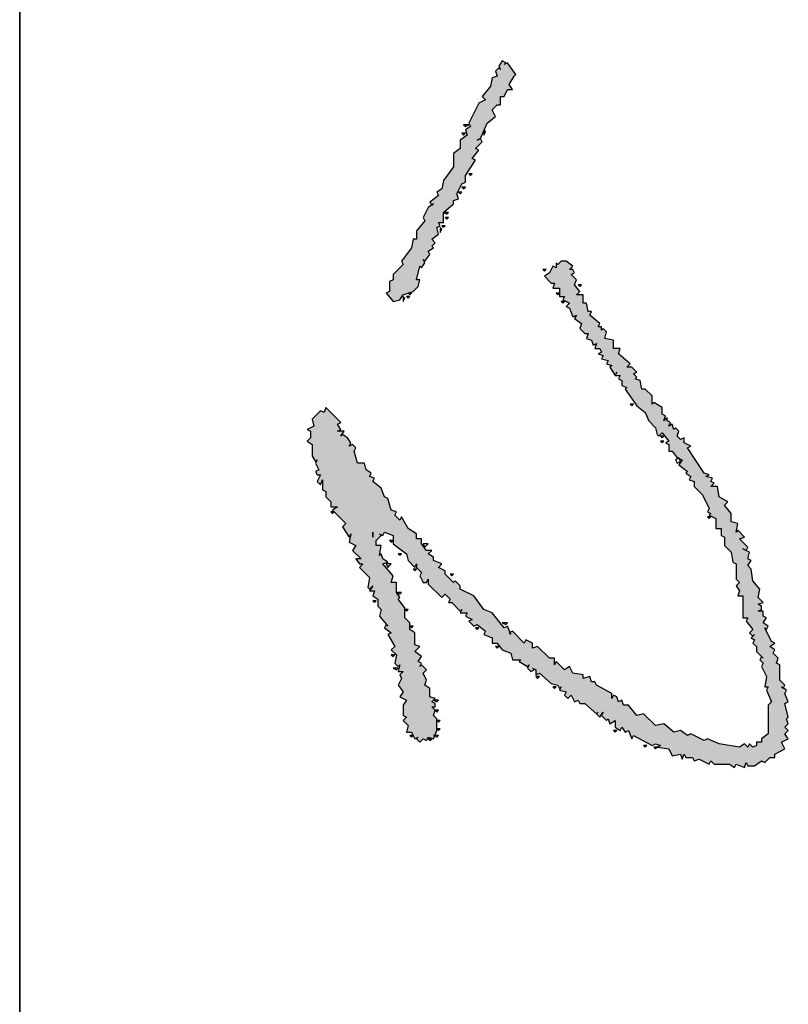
# Model space of a CAD drawing. Extents: x 797781 to 1255204, y 21234 to 1024248.
# Tile 964 of 1056: x 1151410 to 1151541, y 606204 to 606371. Entities that reach past the tile are written whole.
import ezdxf

# ---------------------------------------------------------------- set-up
doc = ezdxf.new("R2010")
doc.units = 0
doc.header["$LTSCALE"] = 1000
doc.header["$MEASUREMENT"] = 0
doc.layers.add('230303生产综合楼-平面图_t8$0$图框', color=4, linetype='Continuous', lineweight=35)
doc.layers.add('PUB_TEXT', color=7, linetype='Continuous')

# ---------------------------------------------------------------- blocks, each defined once
blk = doc.blocks.new('A$C59021D72')
at = {"linetype": 'Continuous'}
for points in [[(1010.29, 231.76), (1012.57, 234.61), (1015.42, 235.75), (1017.71, 238.03), (1019.99, 238.6), (1020.56, 239.17), (1019.42, 240.31), (1022.27, 242.59), (1022.84, 241.45), (1023.41, 242.59), (1025.69, 242.59), (1025.69, 243.74), (1027.97, 245.45), (1028.08, 245.79), (1027.97, 246.02), (1028.2, 246.13), (1028.54, 247.16), (1030.25, 246.02), (1032.53, 248.87), (1033.1, 248.3), (1034.24, 250.01), (1035.38, 249.44), (1035.95, 251.15), (1037.66, 251.15), (1040.51, 254), (1045.08, 256.28), (1046.22, 255.71), (1046.79, 256.85), (1047.36, 256.28), (1048.5, 258.56), (1051.92, 258.56), (1051.92, 260.27), (1054.2, 260.27), (1054.77, 261.41), (1057.62, 261.41), (1059.9, 263.69), (1063.32, 264.26), (1063.89, 265.4), (1069.03, 265.4), (1070.17, 266.54), (1071.31, 265.4), (1073.02, 266.54), (1074.73, 265.97), (1074.73, 267.69), (1082.14, 267.69), (1082.14, 269.4), (1083.28, 268.83), (1086.13, 271.11), (1087.27, 269.97), (1088.42, 271.11), (1088.99, 270.54), (1089.56, 271.68), (1090.7, 271.11), (1091.84, 272.25), (1093.55, 272.25), (1095.26, 273.96), (1096.4, 273.39), (1097.54, 274.53), (1098.68, 273.96), (1102.1, 275.67), (1105.52, 275.1), (1105.52, 276.24), (1106.66, 275.67), (1110.65, 277.38), (1111.79, 276.24), (1121.49, 276.24), (1123.2, 273.96), (1124.34, 273.96), (1124.34, 272.25), (1125.48, 272.25), (1126.05, 271.11), (1124.91, 269.97), (1126.05, 269.4), (1124.91, 268.26), (1126.05, 266.54), (1124.91, 259.7), (1123.2, 255.71), (1123.77, 254.57), (1121.49, 250.01), (1122.06, 248.87), (1120.35, 246.59), (1120.92, 244.31), (1118.07, 240.88), (1118.64, 238.03), (1114.65, 234.04), (1115.22, 231.76), (1111.79, 228.91), (1111.79, 227.2), (1110.08, 226.63), (1110.65, 225.49), (1108.94, 224.92), (1108.37, 223.78), (1109.51, 223.21), (1107.8, 223.21), (1104.95, 218.07), (1103.81, 217.5), (1103.81, 216.36), (1102.1, 215.79), (1102.67, 213.51), (1101.53, 213.51), (1100.96, 210.09), (1098.68, 208.95), (1099.82, 207.24), (1096.97, 204.39), (1098.11, 203.82), (1095.83, 203.82), (1095.83, 202.11), (1091.84, 198.12), (1092.41, 196.41), (1090.7, 196.41), (1089.56, 194.12), (1090.7, 193.55), (1086.7, 189.56), (1087.13, 188.71), (1087.84, 188.99), (1087.27, 188.42), (1087.13, 188.71), (1084.99, 187.85), (1085.56, 186.71), (1080.43, 182.72), (1079.29, 179.87), (1074.73, 176.45), (1072.45, 171.88), (1071.31, 171.88), (1069.6, 170.17), (1070.17, 169.6), (1067.32, 166.75), (1066.18, 166.75), (1065.04, 164.47), (1063.89, 165.61), (1062.75, 162.76), (1061.61, 162.76), (1060.47, 161.05), (1059.33, 162.19), (1059.33, 160.48), (1057.05, 158.77), (1055.34, 158.77), (1055.34, 157.06), (1053.63, 157.06), (1051.92, 154.21), (1047.93, 151.93), (1049.07, 151.36), (1047.36, 149.65), (1046.22, 150.22), (1045.65, 148.51), (1041.66, 147.36), (1041.09, 146.22), (1038.23, 145.08), (1035.95, 142.23), (1034.81, 142.8), (1034.24, 141.09), (1033.1, 141.66), (1031.96, 139.95), (1029.68, 139.38), (1029.68, 137.1), (1025.69, 135.96), (1024.55, 136.53), (1023.41, 135.39), (1023.98, 134.25), (1022.84, 134.82), (1021.13, 133.68), (1019.99, 131.97), (1020.56, 131.4), (1018.85, 132.54), (1018.85, 130.26), (1018.28, 131.4), (1016.56, 130.26), (1015.99, 131.4), (1010.86, 126.27), (1012.57, 125.7), (1012, 124.55), (1014.85, 121.7), (1017.14, 122.27), (1018.28, 119.99), (1018.85, 121.13), (1021.13, 121.13), (1022.27, 119.99), (1023.41, 121.7), (1027.4, 121.7), (1029.11, 122.84), (1028.54, 123.41), (1029.68, 122.84), (1031.96, 123.98), (1032.53, 122.84), (1033.67, 123.41), (1033.67, 124.55), (1035.95, 123.41), (1037.09, 124.55), (1035.38, 125.13), (1038.8, 125.13), (1039.37, 126.27), (1041.09, 126.27), (1042.8, 127.98), (1044.51, 127.98), (1044.51, 130.26), (1045.65, 128.55), (1050.21, 133.11), (1051.35, 131.97), (1054.77, 134.25), (1053.63, 134.82), (1056.48, 134.25), (1057.62, 136.53), (1059.33, 135.39), (1062.18, 138.24), (1062.18, 136.53), (1063.89, 137.67), (1063.89, 138.81), (1065.04, 137.67), (1068.46, 141.09), (1071.88, 140.52), (1072.45, 141.09), (1071.31, 142.23), (1073.02, 141.09), (1073.02, 142.8), (1074.73, 142.23), (1075.87, 143.94), (1078.15, 143.94), (1079.29, 145.08), (1081.57, 144.51), (1084.99, 147.36), (1084.42, 146.79), (1085.56, 146.22), (1087.27, 148.51), (1087.84, 147.36), (1091.84, 149.65), (1092.98, 148.51), (1094.69, 150.22), (1097.54, 149.65), (1098.68, 150.79), (1098.11, 151.36), (1100.39, 150.79), (1100.39, 152.5), (1101.53, 151.36), (1102.67, 151.93), (1104.95, 150.79), (1107.23, 152.5), (1108.94, 151.36), (1110.08, 153.64), (1111.79, 152.5), (1115.22, 152.5), (1115.79, 153.64), (1116.93, 152.5), (1118.64, 154.21), (1120.92, 153.64), (1120.92, 155.35), (1123.2, 156.49), (1122.63, 157.63), (1123.2, 157.06), (1124.34, 158.2), (1123.2, 159.34), (1123.77, 160.48), (1122.63, 161.05), (1123.2, 162.76), (1120.35, 163.9), (1116.36, 163.9), (1115.22, 162.76), (1113.51, 163.33), (1112.37, 162.19), (1112.37, 163.33), (1111.22, 163.33), (1110.65, 162.19), (1109.51, 163.33), (1108.94, 161.62), (1106.09, 161.62), (1104.95, 159.91), (1103.24, 160.48), (1100.96, 159.34), (1099.82, 160.48), (1098.11, 158.77), (1098.68, 158.2), (1097.54, 158.77), (1096.97, 157.63), (1095.26, 158.77), (1093.55, 156.49), (1091.84, 158.2), (1091.27, 156.49), (1087.27, 156.49), (1086.13, 154.78), (1083.85, 154.78), (1082.14, 153.07), (1078.72, 153.07), (1075.87, 150.79), (1075.3, 151.36), (1073.59, 150.22), (1070.17, 150.22), (1070.17, 148.51), (1067.89, 149.08), (1063.89, 145.65), (1063.32, 147.36), (1062.18, 145.65), (1060.47, 145.08), (1061.04, 144.51), (1057.62, 145.08), (1057.62, 143.37), (1055.91, 143.37), (1054.2, 145.08), (1053.63, 144.51), (1054.2, 145.65), (1053.06, 146.22), (1054.2, 149.08), (1057.05, 149.08), (1060.47, 153.64), (1062.75, 154.21), (1065.04, 156.49), (1063.89, 157.06), (1065.04, 157.06), (1066.75, 158.77), (1067.89, 158.2), (1070.17, 159.34), (1070.17, 160.48), (1069.03, 161.05), (1070.74, 161.05), (1075.3, 165.61), (1074.16, 166.75), (1075.87, 168.46), (1077.01, 167.89), (1077.01, 169.03), (1079.86, 171.88), (1079.29, 172.46), (1080.43, 171.88), (1080.43, 174.17), (1081.57, 173.6), (1082.71, 175.88), (1083.28, 174.74), (1084.99, 176.45), (1084.42, 177.59), (1086.7, 180.44), (1087.84, 179.87), (1088.99, 182.72), (1090.7, 182.72), (1090.7, 184.43), (1092.98, 186.14), (1094.12, 188.99), (1096.4, 189.56), (1096.4, 192.41), (1096.97, 191.84), (1098.68, 194.69), (1098.11, 195.26), (1099.25, 194.69), (1100.39, 195.83), (1099.82, 196.98), (1099.25, 196.41), (1099.82, 197.55), (1101.53, 197.55), (1100.96, 198.69), (1104.38, 202.68), (1104.95, 204.96), (1106.09, 205.53), (1105.52, 206.1), (1106.66, 205.53), (1107.23, 207.81), (1108.37, 207.24), (1109.51, 208.38), (1108.37, 209.52), (1110.65, 210.66), (1110.08, 211.8), (1111.22, 212.37), (1111.22, 214.08), (1114.65, 218.07), (1115.79, 219.21), (1114.08, 220.36), (1115.22, 219.79), (1116.93, 221.5), (1116.36, 222.07), (1118.07, 222.64), (1116.93, 224.35), (1119.21, 224.35), (1120.35, 226.06), (1119.21, 226.63), (1120.92, 227.77), (1120.35, 228.91), (1123.2, 230.05), (1122.06, 230.62), (1125.48, 236.89), (1124.91, 238.03), (1125.48, 239.74), (1126.05, 238.6), (1126.62, 242.59), (1128.9, 243.74), (1128.33, 246.59), (1130.04, 247.16), (1128.33, 247.73), (1129.47, 248.3), (1129.47, 250.58), (1130.61, 251.15), (1130.04, 252.86), (1131.75, 256.28), (1130.61, 256.85), (1131.75, 257.99), (1131.75, 263.12), (1132.89, 264.83), (1131.75, 265.4), (1132.89, 268.26), (1131.18, 268.83), (1132.32, 269.4), (1132.32, 271.68), (1130.61, 273.96), (1131.18, 275.1), (1129.47, 276.81), (1129.47, 278.52), (1128.33, 278.52), (1126.62, 281.94), (1124.34, 280.8), (1123.2, 283.08), (1121.49, 281.94), (1120.35, 283.08), (1119.21, 281.94), (1118.07, 283.08), (1116.36, 282.51), (1115.79, 283.08), (1111.22, 281.94), (1110.65, 283.08), (1107.8, 281.94), (1106.66, 282.51), (1105.95, 281.44), (1106.09, 281.37), (1105.52, 280.8), (1105.95, 281.44), (1104.95, 281.94), (1103.24, 280.23), (1098.11, 280.23), (1097.54, 279.09), (1095.83, 279.66), (1094.12, 277.95), (1092.98, 278.52), (1091.84, 276.81), (1090.7, 278.52), (1090.13, 277.38), (1085.56, 275.1), (1086.13, 275.67), (1084.99, 276.24), (1083.85, 274.53), (1082.14, 275.67), (1081.57, 274.53), (1079.86, 274.53), (1079.86, 272.82), (1079.29, 273.96), (1078.15, 273.96), (1077.58, 272.82), (1077.01, 274.53), (1075.3, 272.82), (1072.45, 273.39), (1069.6, 271.11), (1065.61, 270.54), (1064.47, 269.4), (1062.75, 270.54), (1062.18, 269.4), (1059.9, 269.97), (1059.33, 268.83), (1058.19, 269.4), (1055.34, 266.54), (1054.77, 268.26), (1052.49, 265.97), (1053.06, 265.4), (1050.21, 265.97), (1049.64, 263.69), (1046.79, 263.69), (1043.94, 261.41), (1042.8, 262.55), (1041.09, 259.7), (1037.66, 259.13), (1037.66, 256.85), (1036.52, 257.99), (1035.95, 256.85), (1034.81, 257.42), (1034.24, 255.14), (1033.67, 256.28), (1033.1, 254.57), (1024.55, 248.87), (1023.98, 250.01), (1022.84, 247.73), (1021.13, 247.73), (1021.7, 246.59), (1020.56, 245.45), (1018.85, 246.02), (1017.71, 244.88), (1018.28, 244.31), (1016.56, 243.74), (1017.14, 242.59), (1015.99, 243.16), (1015.42, 242.02), (1014.28, 242.02), (1015.42, 240.88), (1013.71, 241.45), (1013.14, 240.31), (1010.86, 240.31), (1009.15, 237.46), (1009.72, 236.89), (1006.87, 236.89), (1004.59, 234.61), (1004.59, 233.47), (1001.74, 232.9), (1001.17, 231.19), (1000.6, 231.76), (999.46, 230.62), (998.89, 231.76), (997.18, 230.05), (997.18, 228.34), (996.04, 229.48), (992.61, 225.49), (990.9, 226.06), (990.9, 223.78), (988.05, 223.78), (987.48, 220.93), (985.2, 221.5), (984.06, 220.36), (984.63, 219.79), (983.49, 219.79), (983.49, 218.64), (982.35, 219.21), (979.5, 215.79), (978.36, 216.36), (978.36, 215.22), (975.51, 214.65), (975.51, 213.51), (972.66, 213.51), (972.66, 211.23), (971.52, 212.37), (969.23, 210.66), (967.52, 211.23), (965.81, 209.52), (965.24, 210.66), (964.1, 210.09), (964.1, 208.95), (962.96, 210.09), (961.25, 207.81), (961.25, 206.1), (962.39, 204.96), (961.82, 204.39), (963.53, 204.39), (962.96, 203.25), (965.24, 202.11), (966.38, 200.4), (968.66, 202.68), (968.66, 203.82), (970.38, 203.25), (970.38, 205.53), (973.23, 205.53), (973.23, 207.24), (974.37, 206.67), (975.51, 208.95), (976.65, 207.81), (977.22, 208.95), (980.07, 210.09), (979.5, 211.23), (980.64, 210.66), (982.35, 212.94), (984.06, 212.37), (985.77, 214.08), (985.77, 215.22), (987.48, 214.65), (988.05, 216.36), (989.76, 216.93), (989.19, 218.07), (990.9, 217.5), (990.9, 219.21), (992.04, 219.79), (992.61, 218.64), (993.19, 220.36), (994.33, 219.79), (994.9, 222.07), (996.04, 221.5), (996.61, 223.21), (997.18, 222.64), (1000.03, 224.35), (1000.03, 226.06), (1001.17, 225.49), (1001.74, 226.63), (1003.45, 226.63), (1004.02, 228.34), (1004.59, 227.77)], [(948.14, 166.18), (944.71, 166.18), (941.86, 169.6), (940.72, 169.6), (940.15, 171.31), (938.44, 170.74), (935.02, 172.46), (934.45, 173.6), (932.17, 173.6), (927.04, 177.02), (926.47, 175.88), (923.62, 178.16), (923.05, 177.02), (920.76, 179.3), (919.62, 178.73), (917.06, 179.87), (916.77, 179.87), (916.86, 179.96), (914.49, 181.01), (912.21, 183.86), (909.93, 182.72), (908.22, 184.43), (908.22, 185.57), (905.37, 185.57), (905.37, 186.71), (903.09, 187.85), (903.09, 189.56), (901.38, 188.42), (898.53, 190.13), (897.95, 190.7), (893.96, 187.85), (894.53, 186.71), (893.96, 187.28), (893.39, 186.14), (895.1, 185), (896.24, 185.57), (895.67, 185), (896.81, 183.86), (898.53, 184.43), (899.1, 182.72), (901.95, 182.15), (905.37, 179.3), (906.51, 180.44), (907.65, 178.16), (914.49, 174.74), (915.63, 175.31), (916.77, 173.6), (918.48, 174.17), (920.19, 171.88), (923.05, 171.88), (924.76, 169.6), (929.32, 169.6), (933.88, 166.18), (936.73, 165.61), (937.87, 163.9), (939.01, 164.47), (941.29, 161.62), (942.29, 162.12), (941.86, 162.76), (942.43, 162.19), (942.29, 162.12), (943, 161.05), (946.43, 159.34), (947.57, 159.91), (950.99, 157.06), (953.84, 157.06), (953.84, 155.92), (956.69, 155.35), (961.25, 151.93), (962.39, 152.5), (965.81, 149.08), (967.52, 149.08), (968.09, 147.93), (971.52, 147.93), (972.09, 146.79), (974.94, 149.08), (974.37, 151.36), (972.66, 152.5), (971.52, 155.92), (969.81, 157.63), (967.52, 158.2), (967.52, 157.06), (962.96, 158.2), (963.53, 158.77), (961.82, 159.91), (960.68, 159.34), (961.25, 159.91), (958.97, 161.62), (957.83, 161.05), (956.69, 162.76), (956.12, 162.19), (954.98, 163.33), (953.84, 162.19), (952.13, 164.47), (949.85, 163.9), (949.28, 165.04), (948.14, 164.47)]]:
    blk.add_hatch(color=256, dxfattribs=at).paths.add_polyline_path(points)
at = {"linetype": 'Continuous', "elevation": 0}
for points in [[(1116.36, 282.51), (1115.79, 283.08), (1111.22, 281.94), (1110.65, 283.08), (1107.8, 281.94), (1106.66, 282.51), (1105.52, 280.8), (1106.09, 281.37), (1104.95, 281.94), (1103.24, 280.23), (1098.11, 280.23), (1097.54, 279.09), (1095.83, 279.66), (1094.12, 277.95), (1092.98, 278.52), (1091.84, 276.81), (1090.7, 278.52), (1090.13, 277.38), (1085.56, 275.1), (1086.13, 275.67), (1084.99, 276.24), (1083.85, 274.53), (1082.14, 275.67), (1081.57, 274.53), (1079.86, 274.53), (1079.86, 272.82), (1079.29, 273.96), (1078.15, 273.96), (1077.58, 272.82), (1077.01, 274.53), (1075.3, 272.82), (1072.45, 273.39), (1069.6, 271.11), (1065.61, 270.54), (1064.47, 269.4), (1062.75, 270.54), (1062.18, 269.4), (1059.9, 269.97), (1058.76, 267.69), (1059.33, 268.83), (1058.19, 269.4), (1055.34, 266.54), (1054.77, 268.26), (1052.49, 265.97), (1053.06, 265.4), (1050.21, 265.97), (1049.64, 263.69), (1046.79, 263.69), (1043.94, 261.41), (1042.8, 262.55), (1041.09, 259.7), (1037.66, 259.13), (1037.66, 256.85), (1036.52, 257.99), (1035.95, 256.85), (1034.81, 257.42), (1034.24, 255.14), (1033.67, 256.28), (1033.1, 254.57), (1024.55, 248.87), (1023.98, 250.01), (1022.84, 247.73), (1021.13, 247.73), (1021.7, 246.59), (1020.56, 245.45), (1018.85, 246.02), (1017.71, 244.88), (1018.28, 244.31), (1016.56, 243.74), (1017.14, 242.59), (1015.99, 243.16), (1015.42, 242.02), (1014.28, 242.02), (1015.42, 240.88), (1013.71, 241.45), (1013.14, 240.31), (1010.86, 240.31), (1009.15, 237.46), (1009.72, 236.89), (1006.87, 236.89), (1004.59, 234.61), (1004.59, 233.47), (1001.74, 232.9), (1001.17, 231.19), (1000.6, 231.76), (999.46, 230.62), (998.89, 231.76), (997.18, 230.05), (997.18, 228.34), (996.04, 229.48), (992.61, 225.49), (990.9, 226.06), (990.9, 223.78), (988.05, 223.78), (987.48, 220.93), (985.2, 221.5), (984.06, 220.36), (984.63, 219.79), (983.49, 219.79), (983.49, 218.64), (982.35, 219.21), (979.5, 215.79), (978.36, 216.36), (978.36, 215.22), (975.51, 214.65), (975.51, 213.51), (972.66, 213.51), (972.66, 211.23), (971.52, 212.37), (969.23, 210.66), (967.52, 211.23), (965.81, 209.52), (965.24, 210.66), (964.1, 210.09), (964.1, 208.95), (962.96, 210.09), (961.25, 207.81), (961.25, 206.1), (962.39, 204.96), (961.82, 204.39), (963.53, 204.39), (962.96, 203.25), (965.24, 202.11), (966.38, 200.4), (968.66, 202.68), (968.66, 203.82), (970.38, 203.25), (970.38, 205.53), (973.23, 205.53), (973.23, 207.24), (974.37, 206.67), (975.51, 208.95), (976.65, 207.81), (977.22, 208.95), (980.07, 210.09), (979.5, 211.23), (980.64, 210.66), (982.35, 212.94), (984.06, 212.37), (985.77, 214.08), (985.77, 215.22), (987.48, 214.65), (988.05, 216.36), (989.76, 216.93), (989.19, 218.07), (990.9, 217.5), (990.9, 219.21), (992.04, 219.79), (992.61, 218.64), (993.19, 220.36), (994.33, 219.79), (994.9, 222.07), (996.04, 221.5), (996.61, 223.21), (997.18, 222.64), (1000.03, 224.35), (998.89, 224.92), (1000.03, 224.35), (1000.03, 226.06), (1001.17, 225.49), (1001.74, 226.63), (1003.45, 226.63), (1004.02, 228.34), (1004.59, 227.77), (1010.29, 231.76), (1012.57, 234.61), (1015.42, 235.75), (1017.71, 238.03), (1019.99, 238.6), (1020.56, 239.17), (1019.42, 240.31), (1022.27, 242.59), (1022.84, 241.45), (1023.41, 242.59), (1025.69, 242.59), (1025.69, 243.74), (1027.97, 245.45), (1028.54, 247.16), (1030.25, 246.02), (1032.53, 248.87), (1033.1, 248.3), (1034.24, 250.01), (1035.38, 249.44), (1035.95, 251.15), (1037.66, 251.15), (1040.51, 254), (1045.08, 256.28), (1046.22, 255.71), (1046.79, 256.85), (1047.36, 256.28), (1048.5, 258.56), (1051.92, 258.56), (1051.92, 260.27), (1054.2, 260.27), (1054.77, 261.41), (1057.62, 261.41), (1059.9, 263.69), (1063.32, 264.26), (1063.89, 265.4), (1069.03, 265.4), (1070.17, 266.54), (1071.31, 265.4), (1073.02, 266.54), (1074.73, 265.97), (1074.73, 267.69), (1082.14, 267.69), (1082.14, 269.4), (1083.28, 268.83), (1086.13, 271.11), (1087.27, 269.97), (1088.42, 271.11), (1087.84, 271.68), (1088.99, 270.54), (1089.56, 271.68), (1090.7, 271.11), (1091.84, 272.25), (1093.55, 272.25), (1095.83, 274.53), (1095.26, 273.96), (1096.4, 273.39), (1097.54, 274.53), (1098.68, 273.96), (1102.1, 275.67), (1105.52, 275.1), (1105.52, 276.24), (1106.66, 275.67), (1110.65, 277.38), (1111.79, 276.24), (1121.49, 276.24), (1123.2, 273.96), (1124.34, 273.96), (1124.34, 272.25), (1125.48, 272.25), (1126.05, 271.11), (1124.91, 269.97), (1126.05, 269.4), (1124.91, 268.26), (1126.05, 266.54), (1124.91, 259.7), (1123.2, 255.71), (1123.77, 254.57), (1121.49, 250.01), (1122.06, 248.87), (1120.35, 246.59), (1120.92, 244.31), (1118.07, 240.88), (1118.64, 238.03), (1114.65, 234.04), (1115.22, 231.76), (1111.79, 228.91), (1111.79, 227.2), (1110.08, 226.63), (1110.65, 225.49), (1108.94, 224.92), (1108.37, 223.78), (1109.51, 223.21), (1107.8, 223.21), (1104.95, 218.07), (1103.81, 217.5), (1103.81, 216.36), (1102.1, 215.79), (1102.67, 213.51), (1101.53, 213.51), (1100.96, 210.09), (1098.68, 208.95), (1099.82, 207.24), (1096.97, 204.39), (1098.11, 203.82), (1095.83, 203.82), (1095.83, 202.11), (1091.84, 198.12), (1092.41, 196.41), (1090.7, 196.41), (1089.56, 194.12), (1090.7, 193.55), (1086.7, 189.56), (1087.27, 188.42), (1087.84, 188.99), (1084.99, 187.85), (1085.56, 186.71), (1080.43, 182.72), (1079.29, 179.87), (1074.73, 176.45), (1072.45, 171.88), (1071.31, 171.88), (1069.6, 170.17), (1070.17, 169.6), (1067.32, 166.75), (1066.18, 166.75), (1065.04, 164.47), (1063.89, 165.61), (1062.75, 162.76), (1061.61, 162.76), (1060.47, 161.05), (1059.33, 162.19), (1059.33, 160.48), (1057.05, 158.77), (1055.34, 158.77), (1055.34, 157.06), (1053.63, 157.06), (1051.92, 154.21), (1047.93, 151.93), (1049.07, 151.36), (1047.36, 149.65), (1046.22, 150.22), (1045.65, 148.51), (1041.66, 147.36), (1041.09, 146.22), (1038.23, 145.08), (1035.95, 142.23), (1034.81, 142.8), (1034.24, 141.09), (1033.1, 141.66), (1031.96, 139.95), (1029.68, 139.38), (1029.68, 137.1), (1025.69, 135.96), (1024.55, 136.53), (1023.41, 135.39), (1023.98, 134.25), (1022.84, 134.82), (1021.13, 133.68), (1019.99, 131.97), (1020.56, 131.4), (1018.85, 132.54), (1018.85, 130.26), (1018.28, 131.4), (1016.56, 130.26), (1015.99, 131.4), (1010.86, 126.27), (1012.57, 125.7), (1012, 124.55), (1014.85, 121.7), (1017.14, 122.27), (1018.28, 119.99), (1018.85, 121.13), (1021.13, 121.13), (1022.27, 119.99), (1023.41, 121.7), (1027.4, 121.7), (1029.11, 122.84), (1028.54, 123.41), (1029.68, 122.84), (1031.96, 123.98), (1032.53, 122.84), (1033.67, 123.41), (1033.67, 124.55), (1035.95, 123.41), (1037.09, 124.55), (1035.38, 125.13), (1038.8, 125.13), (1039.37, 126.27), (1041.09, 126.27), (1042.8, 127.98), (1044.51, 127.98), (1044.51, 130.26), (1045.65, 128.55), (1050.21, 133.11), (1051.35, 131.97), (1054.77, 134.25), (1053.63, 134.82), (1056.48, 134.25), (1057.62, 136.53), (1059.33, 135.39), (1062.18, 138.24), (1062.18, 136.53), (1063.89, 137.67), (1063.89, 138.81), (1065.04, 137.67), (1068.46, 141.09), (1071.88, 140.52), (1072.45, 141.09), (1071.31, 142.23), (1073.02, 141.09), (1073.02, 142.8), (1074.73, 142.23), (1075.87, 143.94), (1078.15, 143.94), (1079.29, 145.08), (1081.57, 144.51), (1084.99, 147.36), (1084.42, 146.79), (1085.56, 146.22), (1087.27, 148.51), (1087.84, 147.36), (1091.84, 149.65), (1092.98, 148.51), (1094.69, 150.22), (1097.54, 149.65), (1098.68, 150.79), (1098.11, 151.36), (1100.39, 150.79), (1100.39, 152.5), (1101.53, 151.36), (1102.67, 151.93), (1104.95, 150.79), (1107.23, 152.5), (1108.94, 151.36), (1110.08, 153.64), (1111.79, 152.5), (1115.22, 152.5), (1115.79, 153.64), (1116.93, 152.5), (1118.64, 154.21), (1120.92, 153.64), (1120.92, 155.35), (1123.2, 156.49), (1122.63, 157.63), (1123.2, 157.06), (1124.34, 158.2), (1123.2, 159.34), (1123.77, 160.48), (1122.63, 161.05), (1123.2, 162.76), (1120.35, 163.9), (1116.36, 163.9), (1115.22, 162.76), (1113.51, 163.33), (1112.37, 162.19), (1112.37, 163.33), (1111.22, 163.33), (1110.65, 162.19), (1109.51, 163.33), (1108.94, 161.62), (1106.09, 161.62), (1104.95, 159.91), (1103.24, 160.48), (1100.96, 159.34), (1099.82, 160.48), (1098.11, 158.77), (1098.68, 158.2), (1097.54, 158.77), (1096.97, 157.63), (1095.26, 158.77), (1093.55, 156.49), (1091.84, 158.2), (1091.27, 156.49), (1087.27, 156.49), (1086.13, 154.78), (1083.85, 154.78), (1082.14, 153.07), (1078.72, 153.07), (1075.87, 150.79), (1075.3, 151.36), (1073.59, 150.22), (1070.17, 150.22), (1070.17, 148.51), (1067.89, 149.08), (1063.89, 145.65), (1063.32, 147.36), (1062.18, 145.65), (1060.47, 145.08), (1061.04, 144.51), (1057.62, 145.08), (1057.62, 143.37), (1055.91, 143.37), (1054.2, 145.08), (1053.63, 144.51), (1054.2, 145.65), (1053.06, 146.22), (1054.2, 149.08), (1057.05, 149.08), (1060.47, 153.64), (1062.75, 154.21), (1065.04, 156.49), (1063.89, 157.06), (1065.04, 157.06), (1066.75, 158.77), (1067.89, 158.2), (1070.17, 159.34), (1070.17, 160.48), (1069.03, 161.05), (1070.74, 161.05), (1075.3, 165.61), (1074.16, 166.75), (1075.87, 168.46), (1077.01, 167.89), (1077.01, 169.03), (1079.86, 171.88), (1079.29, 172.46), (1080.43, 171.88), (1080.43, 174.17), (1081.57, 173.6), (1082.71, 175.88), (1083.28, 174.74), (1084.99, 176.45), (1084.42, 177.59), (1086.7, 180.44), (1087.84, 179.87), (1088.99, 182.72), (1090.7, 182.72), (1090.7, 184.43), (1092.98, 186.14), (1094.12, 188.99), (1096.4, 189.56), (1096.4, 192.41), (1096.97, 191.84), (1098.68, 194.69), (1098.11, 195.26), (1099.25, 194.69), (1100.39, 195.83), (1099.82, 196.98), (1099.25, 196.41), (1099.82, 197.55), (1101.53, 197.55), (1100.96, 198.69), (1104.38, 202.68), (1104.95, 204.96), (1106.09, 205.53), (1105.52, 206.1), (1106.66, 205.53), (1107.23, 207.81), (1108.37, 207.24), (1109.51, 208.38), (1108.37, 209.52), (1110.65, 210.66), (1110.08, 211.8), (1111.22, 212.37), (1111.22, 214.08), (1114.65, 218.07), (1114.08, 218.64), (1114.65, 218.07), (1115.79, 219.21), (1114.08, 220.36), (1115.22, 219.79), (1116.93, 221.5), (1116.36, 222.07), (1118.07, 222.64), (1116.93, 224.35), (1119.21, 224.35), (1120.35, 226.06), (1119.21, 226.63), (1120.92, 227.77), (1120.35, 228.91), (1123.2, 230.05), (1122.06, 230.62), (1125.48, 236.89), (1124.91, 238.03), (1125.48, 239.74), (1126.05, 238.6), (1126.62, 242.59), (1128.9, 243.74), (1128.33, 246.59), (1130.04, 247.16), (1128.33, 247.73), (1129.47, 248.3), (1129.47, 250.58), (1130.61, 251.15), (1130.04, 252.86), (1131.75, 256.28), (1130.61, 256.85), (1131.75, 257.99), (1131.75, 263.12), (1132.89, 264.83), (1131.75, 265.4), (1132.89, 268.26), (1131.18, 268.83), (1132.32, 269.4), (1132.32, 271.68), (1130.61, 273.96), (1131.18, 275.1), (1129.47, 276.81), (1129.47, 278.52), (1128.33, 278.52), (1126.62, 281.94), (1124.34, 280.8), (1123.2, 283.08), (1121.49, 281.94), (1120.35, 283.08), (1119.21, 281.94), (1118.07, 283.08), (1116.36, 282.51)], [(1048.5, 256.28), (1047.93, 256.85), (1047.93, 255.71), (1048.5, 256.28)], [(1029.68, 245.45), (1029.11, 246.59), (1027.97, 246.02), (1028.54, 244.88), (1029.68, 245.45)], [(1021.13, 240.31), (1020.56, 240.88), (1020.56, 239.74), (1021.13, 240.31)], [(1022.84, 240.31), (1022.27, 240.88), (1022.27, 239.74), (1022.84, 240.31)], [(1126.62, 238.03), (1126.05, 238.6), (1126.05, 237.46), (1126.62, 238.03)], [(1126.05, 234.61), (1125.48, 235.18), (1125.48, 234.04), (1126.05, 234.61)], [(1010.29, 230.05), (1009.72, 230.62), (1009.72, 229.48), (1010.29, 230.05)], [(1120.92, 224.35), (1120.35, 224.92), (1120.35, 223.78), (1120.92, 224.35)], [(969.81, 212.37), (969.23, 212.94), (969.23, 211.8), (969.81, 212.37)], [(975.51, 206.67), (974.94, 207.24), (974.94, 206.1), (975.51, 206.67)], [(972.66, 204.96), (972.09, 205.53), (972.09, 204.39), (972.66, 204.96)], [(1106.09, 203.82), (1105.52, 204.39), (1105.52, 203.25), (1106.09, 203.82)], [(964.67, 200.4), (964.1, 200.97), (964.1, 199.83), (964.67, 200.4)], [(1102.67, 198.12), (1102.1, 198.69), (1102.1, 197.55), (1102.67, 198.12)], [(898.53, 190.13), (897.95, 190.7), (893.96, 187.85), (894.53, 186.71), (893.96, 187.28), (893.39, 186.14), (895.1, 185), (896.24, 185.57), (895.67, 185), (896.81, 183.86), (898.53, 184.43), (899.1, 182.72), (901.95, 182.15), (905.37, 179.3), (906.51, 180.44), (907.65, 178.16), (914.49, 174.74), (915.63, 175.31), (916.77, 173.6), (918.48, 174.17), (920.19, 171.88), (923.05, 171.88), (924.76, 169.6), (929.32, 169.6), (933.88, 166.18), (936.73, 165.61), (937.87, 163.9), (939.01, 164.47), (941.29, 161.62), (942.43, 162.19), (941.86, 162.76), (943, 161.05), (946.43, 159.34), (947.57, 159.91), (950.99, 157.06), (953.84, 157.06), (953.84, 155.92), (956.69, 155.35), (961.25, 151.93), (962.39, 152.5), (965.81, 149.08), (967.52, 149.08), (968.09, 147.93), (971.52, 147.93), (972.09, 146.79), (974.94, 149.08), (974.37, 151.36), (972.66, 152.5), (971.52, 155.92), (969.81, 157.63), (967.52, 158.2), (967.52, 157.06), (962.96, 158.2), (963.53, 158.77), (961.82, 159.91), (960.68, 159.34), (961.25, 159.91), (958.97, 161.62), (957.83, 161.05), (956.69, 162.76), (956.12, 162.19), (954.98, 163.33), (953.84, 162.19), (952.13, 164.47), (949.85, 163.9), (949.28, 165.04), (948.14, 164.47), (948.14, 166.18), (944.71, 166.18), (941.86, 169.6), (940.72, 169.6), (940.15, 171.31), (938.44, 170.74), (935.02, 172.46), (934.45, 173.6), (932.17, 173.6), (927.04, 177.02), (926.47, 175.88), (923.62, 178.16), (923.05, 177.02), (920.76, 179.3), (919.62, 178.73), (920.19, 177.59), (919.62, 178.73), (914.49, 181.01), (912.21, 183.86), (909.93, 182.72), (908.22, 184.43), (908.22, 185.57), (905.37, 185.57), (905.37, 186.71), (903.09, 187.85), (903.09, 189.56), (901.38, 188.42), (898.53, 190.13)], [(1084.42, 187.28), (1083.85, 187.85), (1083.85, 186.14), (1084.42, 187.28)], [(1092.41, 184.43), (1091.84, 185), (1091.84, 183.86), (1092.41, 184.43)], [(918.48, 179.87), (917.34, 180.44), (916.77, 179.87), (918.48, 179.87)], [(1086.13, 177.59), (1085.56, 178.16), (1085.56, 177.02), (1086.13, 177.59)], [(915.63, 173.6), (915.06, 174.74), (915.06, 173.03), (915.63, 173.6)], [(918.48, 173.03), (917.91, 173.6), (917.91, 172.46), (918.48, 173.03)], [(932.17, 175.31), (931.6, 175.88), (931.6, 174.74), (932.17, 175.31)], [(936.73, 173.03), (936.16, 173.6), (936.16, 172.46), (936.73, 173.03)], [(938.44, 171.88), (937.87, 172.46), (937.87, 171.31), (938.44, 171.88)], [(945.28, 167.32), (944.71, 167.89), (944.71, 166.18), (945.28, 167.32)], [(947, 167.32), (946.43, 167.89), (946.43, 166.75), (947, 167.32)], [(1067.89, 169.03), (1067.32, 169.6), (1067.32, 168.46), (1067.89, 169.03)], [(949.85, 166.18), (949.28, 166.75), (949.28, 165.61), (949.85, 166.18)], [(951.56, 165.04), (950.42, 165.61), (949.85, 165.04), (951.56, 165.04)], [(1110.65, 163.9), (1110.08, 164.47), (1110.08, 162.76), (1110.65, 163.9)], [(1114.08, 163.9), (1113.51, 164.47), (1113.51, 163.33), (1114.08, 163.9)], [(1117.5, 164.47), (1116.93, 165.04), (1116.93, 163.9), (1117.5, 164.47)], [(1120.35, 164.47), (1119.78, 165.04), (1119.78, 163.9), (1120.35, 164.47)], [(1122.63, 163.9), (1122.06, 164.47), (1122.06, 162.76), (1122.63, 163.9)], [(1057.62, 160.48), (1057.05, 161.05), (1057.05, 159.34), (1058.19, 159.91), (1057.62, 160.48)], [(1123.77, 161.62), (1123.2, 162.19), (1123.2, 161.05), (1123.77, 161.62)], [(1066.18, 156.49), (1065.61, 157.06), (1065.61, 155.92), (1066.18, 156.49)], [(972.66, 154.78), (972.09, 155.35), (972.09, 154.21), (972.66, 154.78)], [(973.8, 154.21), (973.23, 154.78), (973.23, 153.64), (973.8, 154.21)], [(1079.86, 153.64), (1079.29, 154.21), (1079.29, 153.07), (1079.86, 153.64)], [(1085.56, 155.35), (1084.99, 155.92), (1084.99, 154.78), (1085.56, 155.35)], [(1122.63, 155.35), (1122.06, 155.92), (1122.06, 154.78), (1122.63, 155.35)], [(974.94, 152.5), (973.8, 153.07), (973.23, 152.5), (974.94, 152.5)], [(1061.04, 151.36), (1060.47, 151.93), (1060.47, 150.79), (1061.04, 151.36)], [(1074.16, 151.36), (1073.59, 151.93), (1073.59, 150.22), (1074.16, 151.36)], [(1099.82, 150.22), (1099.25, 150.79), (1099.25, 149.08), (1099.82, 150.22)], [(1056.48, 148.51), (1055.91, 149.08), (1055.91, 147.93), (1056.48, 148.51)], [(1064.47, 147.93), (1063.89, 148.51), (1063.89, 146.79), (1065.04, 147.36), (1064.47, 147.93)], [(1095.26, 149.08), (1094.69, 149.65), (1094.69, 148.51), (1095.26, 149.08)], [(1053.06, 142.23), (1054.77, 142.23), (1053.06, 142.23)], [(1077.01, 142.8), (1076.44, 143.37), (1076.44, 142.23), (1077.01, 142.8)], [(1046.79, 128.55), (1046.22, 129.12), (1046.22, 127.98), (1046.79, 128.55)]]:
    blk.add_lwpolyline(points, dxfattribs=at)
blk = doc.blocks.new('230303生产综合楼-平面图_t8$0$图签')
at = {"layer": '230303生产综合楼-平面图_t8$0$图框', "color": 4}
blk.add_line((-4000, 9500), (0, 9500), dxfattribs=at)
at = {"layer": 'PUB_TEXT'}
blk.add_blockref('A$C59021D72', (-2594.44, 9477.47), dxfattribs=at)

msp = doc.modelspace()

# ---------------------------------------------------------------- block references
at = {"xscale": 0.5, "yscale": 0.5, "zscale": 0.5, "rotation": 270}
msp.add_blockref('230303生产综合楼-平面图_t8$0$图签', (1146660.44, 605513.08), dxfattribs=at)

doc.saveas('drawing.dxf')
